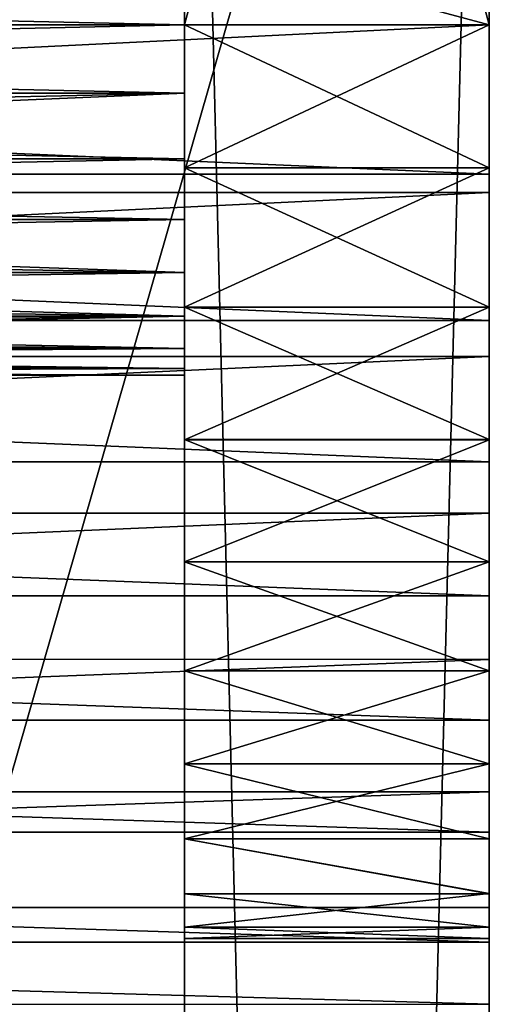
# Model space of a CAD drawing. Header units: millimetres. Extents: x -41 to 11, y -3 to 963.
# Tile 1054 of 1056: x 8.04 to 11.12, y 926.57 to 933.03. Entities that reach past the tile are written whole.
import ezdxf

# ---------------------------------------------------------------- set-up
doc = ezdxf.new("R2010")
doc.units = ezdxf.units.MM
doc.header["$LTSCALE"] = 65.185185
for name, color, linetype in [('3161', 7, 'CONTINUOUS'), ('3163', 7, 'CONTINUOUS'), ('3165', 7, 'CONTINUOUS'), ('3183', 7, 'CONTINUOUS'), ('3186', 7, 'CONTINUOUS'), ('3187', 7, 'CONTINUOUS'), ('3188', 7, 'CONTINUOUS'), ('3189', 7, 'CONTINUOUS'), ('3192', 7, 'CONTINUOUS'), ('3195', 7, 'CONTINUOUS'), ('3197', 7, 'CONTINUOUS'), ('3198', 7, 'CONTINUOUS'), ('3199', 7, 'CONTINUOUS'), ('3201', 7, 'CONTINUOUS'), ('3220', 7, 'CONTINUOUS'), ('3221', 7, 'CONTINUOUS')]:
    doc.layers.add(name, color=color, linetype=linetype)

msp = doc.modelspace()

# ---------------------------------------------------------------- linework, layer by layer
at = {"layer": '3161', "linetype": 'Continuous'}
for points in [[(9.125, 942.5, 93.5), (9.125, 857.5, 93.5), (9.125, 940.5, 91.5), (9.125, 942.5, 93.5)], [(9.125, 857.5, 8.5), (9.125, 942.5, 8.5), (9.125, 859.5, 10.5), (9.125, 857.5, 8.5)], [(9.125, 859.5, 10.5), (9.125, 942.5, 8.5), (9.125, 940.5, 10.5), (9.125, 859.5, 10.5)], [(9.125, 933, 57), (9.125, 935.1249, 51.8801), (9.125, 940.5, 57), (9.125, 933, 57)], [(9.125, 934.9119, 49.7215), (9.125, 932.0611, 45.0739), (9.125, 940.5, 57), (9.125, 934.9119, 49.7215)], [(9.125, 933, 45), (9.125, 940.5, 45), (9.125, 940.5, 57), (9.125, 933, 45)], [(9.125, 932.0611, 45.0739), (9.125, 933, 45), (9.125, 940.5, 57), (9.125, 932.0611, 45.0739)], [(9.125, 857.5, 93.5), (9.125, 859.5, 91.5), (9.125, 940.5, 91.5), (9.125, 857.5, 93.5)], [(9.125, 934.9121, 52.2782), (9.125, 935.1249, 51.8801), (9.125, 933, 57), (9.125, 934.9121, 52.2782)], [(9.125, 934.6262, 52.6265), (9.125, 934.9121, 52.2782), (9.125, 933, 57), (9.125, 934.6262, 52.6265)], [(9.125, 934.9119, 49.7215), (9.125, 934.6258, 49.3731), (9.125, 932.0611, 45.0739), (9.125, 934.9119, 49.7215)], [(9.125, 934.2777, 52.9125), (9.125, 934.6262, 52.6265), (9.125, 933, 57), (9.125, 934.2777, 52.9125)], [(9.125, 932.0611, 45.0739), (9.125, 934.6258, 49.3731), (9.125, 931.1457, 45.2937), (9.125, 932.0611, 45.0739)], [(9.125, 934.6258, 49.3731), (9.125, 934.2773, 49.0873), (9.125, 931.1457, 45.2937), (9.125, 934.6258, 49.3731)], [(9.125, 933.8803, 53.1249), (9.125, 934.2777, 52.9125), (9.125, 933, 57), (9.125, 933.8803, 53.1249)], [(9.125, 934.2773, 49.0873), (9.125, 933.8802, 48.8751), (9.125, 931.1457, 45.2937), (9.125, 934.2773, 49.0873)], [(9.125, 933.4486, 53.2558), (9.125, 933.8803, 53.1249), (9.125, 933, 57), (9.125, 933.4486, 53.2558)], [(9.125, 933.8802, 48.8751), (9.125, 933.4489, 48.7442), (9.125, 931.1457, 45.2937), (9.125, 933.8802, 48.8751)], [(9.125, 933.4489, 48.7442), (9.125, 933.0002, 48.7), (9.125, 930.2756, 45.6542), (9.125, 933.4489, 48.7442)], [(9.125, 931.1457, 45.2937), (9.125, 933.4489, 48.7442), (9.125, 930.2756, 45.6542), (9.125, 931.1457, 45.2937)], [(9.125, 932.9998, 53.3), (9.125, 933.4486, 53.2558), (9.125, 933, 57), (9.125, 932.9998, 53.3)], [(9.125, 933.0002, 48.7), (9.125, 932.5514, 48.7442), (9.125, 930.2756, 45.6542), (9.125, 933.0002, 48.7)], [(9.125, 932.5511, 53.2558), (9.125, 932.9998, 53.3), (9.125, 933, 57), (9.125, 932.5511, 53.2558)], [(9.125, 932.1198, 53.1249), (9.125, 932.5511, 53.2558), (9.125, 933, 57), (9.125, 932.1198, 53.1249)], [(9.125, 931.7227, 52.9127), (9.125, 932.1198, 53.1249), (9.125, 933, 57), (9.125, 931.7227, 52.9127)], [(9.125, 931.3742, 52.6269), (9.125, 931.7227, 52.9127), (9.125, 933, 57), (9.125, 931.3742, 52.6269)], [(9.125, 932.0612, 56.9261), (9.125, 927.0737, 51.9378), (9.125, 933, 57), (9.125, 932.0612, 56.9261)], [(9.125, 927.2936, 49.146), (9.125, 931.3742, 52.6269), (9.125, 933, 57), (9.125, 927.2936, 49.146)], [(9.125, 927, 50.9996), (9.125, 927.0739, 50.0614), (9.125, 933, 57), (9.125, 927, 50.9996)], [(9.125, 927.0737, 51.9378), (9.125, 927, 50.9996), (9.125, 933, 57), (9.125, 927.0737, 51.9378)], [(9.125, 927.0739, 50.0614), (9.125, 927.2936, 49.146), (9.125, 933, 57), (9.125, 927.0739, 50.0614)], [(9.125, 932.5514, 48.7442), (9.125, 932.1197, 48.8751), (9.125, 929.4733, 46.1459), (9.125, 932.5514, 48.7442)], [(9.125, 930.2756, 45.6542), (9.125, 932.5514, 48.7442), (9.125, 929.4733, 46.1459), (9.125, 930.2756, 45.6542)], [(9.125, 932.1197, 48.8751), (9.125, 931.7223, 49.0875), (9.125, 929.4733, 46.1459), (9.125, 932.1197, 48.8751)], [(9.125, 931.1458, 56.7063), (9.125, 927.2933, 52.8531), (9.125, 932.0612, 56.9261), (9.125, 931.1458, 56.7063)], [(9.125, 927.2933, 52.8531), (9.125, 927.0737, 51.9378), (9.125, 932.0612, 56.9261), (9.125, 927.2933, 52.8531)], [(9.125, 931.7223, 49.0875), (9.125, 931.3738, 49.3735), (9.125, 929.4733, 46.1459), (9.125, 931.7223, 49.0875)], [(9.125, 931.0881, 52.2785), (9.125, 931.3742, 52.6269), (9.125, 927.654, 48.2761), (9.125, 931.0881, 52.2785)], [(9.125, 927.654, 48.2761), (9.125, 931.3742, 52.6269), (9.125, 927.2936, 49.146), (9.125, 927.654, 48.2761)], [(9.125, 931.3738, 49.3735), (9.125, 931.0879, 49.7218), (9.125, 928.7575, 46.7573), (9.125, 931.3738, 49.3735)], [(9.125, 929.4733, 46.1459), (9.125, 931.3738, 49.3735), (9.125, 928.7575, 46.7573), (9.125, 929.4733, 46.1459)], [(9.125, 927.6536, 53.7233), (9.125, 927.2933, 52.8531), (9.125, 931.1458, 56.7063), (9.125, 927.6536, 53.7233)], [(9.125, 930.2761, 56.3461), (9.125, 927.6536, 53.7233), (9.125, 931.1458, 56.7063), (9.125, 930.2761, 56.3461)], [(9.125, 930.8752, 51.8805), (9.125, 931.0881, 52.2785), (9.125, 927.654, 48.2761), (9.125, 930.8752, 51.8805)], [(9.125, 931.0879, 49.7218), (9.125, 930.8751, 50.1199), (9.125, 928.7575, 46.7573), (9.125, 931.0879, 49.7218)], [(9.125, 930.7443, 51.4493), (9.125, 930.8752, 51.8805), (9.125, 927.654, 48.2761), (9.125, 930.7443, 51.4493)], [(9.125, 928.7575, 46.7573), (9.125, 930.8751, 50.1199), (9.125, 928.146, 47.4731), (9.125, 928.7575, 46.7573)], [(9.125, 930.8751, 50.1199), (9.125, 930.7442, 50.5512), (9.125, 928.146, 47.4731), (9.125, 930.8751, 50.1199)], [(9.125, 930.7, 51), (9.125, 930.7443, 51.4493), (9.125, 927.654, 48.2761), (9.125, 930.7, 51)], [(9.125, 930.7442, 50.5512), (9.125, 930.7, 51), (9.125, 928.146, 47.4731), (9.125, 930.7442, 50.5512)], [(9.125, 928.146, 47.4731), (9.125, 930.7, 51), (9.125, 927.654, 48.2761), (9.125, 928.146, 47.4731)], [(9.125, 928.1454, 54.526), (9.125, 927.6536, 53.7233), (9.125, 930.2761, 56.3461), (9.125, 928.1454, 54.526)], [(9.125, 929.4734, 55.8542), (9.125, 928.1454, 54.526), (9.125, 930.2761, 56.3461), (9.125, 929.4734, 55.8542)], [(9.125, 928.7574, 55.2426), (9.125, 928.1454, 54.526), (9.125, 929.4734, 55.8542), (9.125, 928.7574, 55.2426)]]:
    msp.add_3dface(points, dxfattribs=at)
at = {"layer": '3163', "linetype": 'Continuous'}
for points in [[(9.125, 857.5, 93.5), (9.125, 942.5, 93.5), (-40.875, 857.5, 93.5), (9.125, 857.5, 93.5)], [(9.125, 942.5, 93.5), (-40.875, 942.5, 93.5), (-40.875, 857.5, 93.5), (9.125, 942.5, 93.5)]]:
    msp.add_3dface(points, dxfattribs=at)
at = {"layer": '3165', "linetype": 'Continuous'}
for points in [[(-40.875, 942.5, 8.5), (9.125, 857.5, 8.5), (-40.875, 857.5, 8.5), (-40.875, 942.5, 8.5)], [(9.125, 942.5, 8.5), (9.125, 857.5, 8.5), (-40.875, 942.5, 8.5), (9.125, 942.5, 8.5)]]:
    msp.add_3dface(points, dxfattribs=at)
at = {"layer": '3183', "linetype": 'Continuous'}
for points in [[(-11.275, 939, 12), (-11.275, 861, 12), (11.125, 939, 12), (-11.275, 939, 12)], [(-11.275, 861, 12), (11.125, 861, 12), (11.125, 939, 12), (-11.275, 861, 12)]]:
    msp.add_3dface(points, dxfattribs=at)
at = {"layer": '3186', "linetype": 'Continuous'}
for points in [[(-11.275, 933, 43.5), (-11.275, 939, 43.5), (11.125, 939, 43.5), (-11.275, 933, 43.5)], [(-11.275, 933, 43.5), (11.125, 939, 43.5), (11.125, 933, 43.5), (-11.275, 933, 43.5)]]:
    msp.add_3dface(points, dxfattribs=at)
at = {"layer": '3187', "linetype": 'Continuous'}
for points in [[(-11.275, 932.0209, 43.5642), (-11.275, 933, 43.5), (11.125, 932.0209, 43.5642), (-11.275, 932.0209, 43.5642)], [(-11.275, 933, 43.5), (11.125, 933, 43.5), (11.125, 932.0209, 43.5642), (-11.275, 933, 43.5)], [(11.125, 933, 58.5), (-11.275, 931.8992, 58.4188), (11.125, 931.8986, 58.4187), (11.125, 933, 58.5)], [(-11.275, 933, 58.5), (-11.275, 931.8992, 58.4188), (11.125, 933, 58.5), (-11.275, 933, 58.5)], [(-11.275, 931.0587, 43.7556), (-11.275, 932.0209, 43.5642), (11.125, 931.0587, 43.7556), (-11.275, 931.0587, 43.7556)], [(11.125, 931.0587, 43.7556), (-11.275, 932.0209, 43.5642), (11.125, 932.0209, 43.5642), (11.125, 931.0587, 43.7556)], [(-11.275, 931.8992, 58.4188), (-11.275, 930.8227, 58.177), (11.125, 931.8986, 58.4187), (-11.275, 931.8992, 58.4188)], [(11.125, 931.8986, 58.4187), (-11.275, 930.8227, 58.177), (11.125, 930.8221, 58.1768), (11.125, 931.8986, 58.4187)], [(11.125, 930.1299, 44.0709), (-11.275, 931.0587, 43.7556), (11.125, 931.0587, 43.7556), (11.125, 930.1299, 44.0709)], [(-11.275, 930.1299, 44.0709), (-11.275, 931.0587, 43.7556), (11.125, 930.1299, 44.0709), (-11.275, 930.1299, 44.0709)], [(-11.275, 930.8227, 58.177), (-11.275, 929.7928, 57.7797), (11.125, 930.8221, 58.1768), (-11.275, 930.8227, 58.177)], [(11.125, 930.8221, 58.1768), (-11.275, 929.7928, 57.7797), (11.125, 929.7923, 57.7794), (11.125, 930.8221, 58.1768)], [(11.125, 929.2501, 44.5047), (-11.275, 930.1299, 44.0709), (11.125, 930.1299, 44.0709), (11.125, 929.2501, 44.5047)], [(-11.275, 929.2501, 44.5047), (-11.275, 930.1299, 44.0709), (11.125, 929.2501, 44.5047), (-11.275, 929.2501, 44.5047)], [(-11.275, 929.7928, 57.7797), (-11.275, 928.8333, 57.2361), (11.125, 929.7923, 57.7794), (-11.275, 929.7928, 57.7797)], [(11.125, 929.7923, 57.7794), (-11.275, 928.8333, 57.2361), (11.125, 928.8326, 57.2356), (11.125, 929.7923, 57.7794)], [(11.125, 928.4344, 45.0497), (-11.275, 929.2501, 44.5047), (11.125, 929.2501, 44.5047), (11.125, 928.4344, 45.0497)], [(-11.275, 928.4344, 45.0497), (-11.275, 929.2501, 44.5047), (11.125, 928.4344, 45.0497), (-11.275, 928.4344, 45.0497)], [(-11.275, 928.8333, 57.2361), (-11.275, 927.9634, 56.5572), (11.125, 928.8326, 57.2356), (-11.275, 928.8333, 57.2361)], [(11.125, 928.8326, 57.2356), (-11.275, 927.9634, 56.5572), (11.125, 927.963, 56.5569), (11.125, 928.8326, 57.2356)], [(11.125, 927.6967, 45.6967), (-11.275, 928.4344, 45.0497), (11.125, 928.4344, 45.0497), (11.125, 927.6967, 45.6967)], [(-11.275, 927.6967, 45.6967), (-11.275, 928.4344, 45.0497), (11.125, 927.6967, 45.6967), (-11.275, 927.6967, 45.6967)], [(-11.275, 927.9634, 56.5572), (-11.275, 927.2024, 55.7579), (11.125, 927.963, 56.5569), (-11.275, 927.9634, 56.5572)], [(11.125, 927.963, 56.5569), (-11.275, 927.2024, 55.7579), (11.125, 927.2026, 55.7581), (11.125, 927.963, 56.5569)], [(-11.275, 926.9754, 46.533), (-11.275, 927.6967, 45.6967), (11.125, 926.9758, 46.5325), (-11.275, 926.9754, 46.533)], [(11.125, 926.9758, 46.5325), (-11.275, 927.6967, 45.6967), (11.125, 927.6967, 45.6967), (11.125, 926.9758, 46.5325)], [(11.125, 927.2026, 55.7581), (-11.275, 927.2024, 55.7579), (11.125, 926.5672, 54.856), (11.125, 927.2026, 55.7581)], [(-11.275, 927.2024, 55.7579), (-11.275, 926.5667, 54.8552), (11.125, 926.5672, 54.856), (-11.275, 927.2024, 55.7579)], [(11.125, 926.3855, 47.4647), (-11.275, 926.9754, 46.533), (11.125, 926.9758, 46.5325), (11.125, 926.3855, 47.4647)], [(-11.275, 926.3852, 47.4652), (-11.275, 926.9754, 46.533), (11.125, 926.3855, 47.4647), (-11.275, 926.3852, 47.4652)], [(11.125, 926.5672, 54.856), (-11.275, 926.5667, 54.8552), (11.125, 926.0712, 53.8707), (11.125, 926.5672, 54.856)]]:
    msp.add_3dface(points, dxfattribs=at)
at = {"layer": '3188', "linetype": 'Continuous'}
for points in [[(-11.275, 939, 58.5), (-11.275, 933, 58.5), (11.125, 933, 58.5), (-11.275, 939, 58.5)], [(-11.275, 939, 58.5), (11.125, 933, 58.5), (11.125, 939, 58.5), (-11.275, 939, 58.5)]]:
    msp.add_3dface(points, dxfattribs=at)
at = {"layer": '3189', "linetype": 'Continuous'}
for points in [[(11.125, 933, 45), (11.125, 939, 43.5), (11.125, 940.5, 45), (11.125, 933, 45)], [(11.125, 940.5, 10.5), (11.125, 861, 12), (11.125, 859.5, 10.5), (11.125, 940.5, 10.5)], [(11.125, 939, 12), (11.125, 861, 12), (11.125, 940.5, 10.5), (11.125, 939, 12)], [(11.125, 940.5, 57), (11.125, 939, 58.5), (11.125, 933, 57), (11.125, 940.5, 57)], [(11.125, 859.5, 91.5), (11.125, 939, 90), (11.125, 940.5, 91.5), (11.125, 859.5, 91.5)], [(11.125, 933, 43.5), (11.125, 939, 43.5), (11.125, 933, 45), (11.125, 933, 43.5)], [(11.125, 939, 58.5), (11.125, 933, 58.5), (11.125, 933, 57), (11.125, 939, 58.5)], [(11.125, 861, 90), (11.125, 939, 90), (11.125, 859.5, 91.5), (11.125, 861, 90)], [(11.125, 933, 58.5), (11.125, 931.8986, 58.4187), (11.125, 931.1458, 56.7063), (11.125, 933, 58.5)], [(11.125, 932.0209, 43.5642), (11.125, 933, 43.5), (11.125, 933, 45), (11.125, 932.0209, 43.5642)], [(11.125, 932.0612, 56.9261), (11.125, 933, 58.5), (11.125, 931.1458, 56.7063), (11.125, 932.0612, 56.9261)], [(11.125, 933, 57), (11.125, 933, 58.5), (11.125, 932.0612, 56.9261), (11.125, 933, 57)], [(11.125, 931.0587, 43.7556), (11.125, 932.0209, 43.5642), (11.125, 933, 45), (11.125, 931.0587, 43.7556)], [(11.125, 932.0605, 45.074), (11.125, 931.0587, 43.7556), (11.125, 933, 45), (11.125, 932.0605, 45.074)], [(11.125, 930.1299, 44.0709), (11.125, 931.0587, 43.7556), (11.125, 932.0605, 45.074), (11.125, 930.1299, 44.0709)], [(11.125, 931.1452, 45.2939), (11.125, 930.1299, 44.0709), (11.125, 932.0605, 45.074), (11.125, 931.1452, 45.2939)], [(11.125, 929.4734, 55.8542), (11.125, 931.8986, 58.4187), (11.125, 928.7574, 55.2426), (11.125, 929.4734, 55.8542)], [(11.125, 930.2761, 56.3461), (11.125, 931.8986, 58.4187), (11.125, 929.4734, 55.8542), (11.125, 930.2761, 56.3461)], [(11.125, 931.1458, 56.7063), (11.125, 931.8986, 58.4187), (11.125, 930.2761, 56.3461), (11.125, 931.1458, 56.7063)], [(11.125, 931.8986, 58.4187), (11.125, 925.7249, 52.823), (11.125, 928.7574, 55.2426), (11.125, 931.8986, 58.4187)], [(11.125, 931.8986, 58.4187), (11.125, 930.8221, 58.1768), (11.125, 925.7249, 52.823), (11.125, 931.8986, 58.4187)], [(11.125, 929.2501, 44.5047), (11.125, 930.1299, 44.0709), (11.125, 931.1452, 45.2939), (11.125, 929.2501, 44.5047)], [(11.125, 930.2751, 45.6545), (11.125, 929.2501, 44.5047), (11.125, 931.1452, 45.2939), (11.125, 930.2751, 45.6545)], [(11.125, 930.8221, 58.1768), (11.125, 926.0712, 53.8707), (11.125, 925.7249, 52.823), (11.125, 930.8221, 58.1768)], [(11.125, 930.8221, 58.1768), (11.125, 929.7923, 57.7794), (11.125, 926.0712, 53.8707), (11.125, 930.8221, 58.1768)], [(11.125, 928.4344, 45.0497), (11.125, 929.2501, 44.5047), (11.125, 930.2751, 45.6545), (11.125, 928.4344, 45.0497)], [(11.125, 929.4726, 46.1464), (11.125, 928.4344, 45.0497), (11.125, 930.2751, 45.6545), (11.125, 929.4726, 46.1464)], [(11.125, 929.7923, 57.7794), (11.125, 926.5672, 54.856), (11.125, 926.0712, 53.8707), (11.125, 929.7923, 57.7794)], [(11.125, 929.7923, 57.7794), (11.125, 928.8326, 57.2356), (11.125, 926.5672, 54.856), (11.125, 929.7923, 57.7794)], [(11.125, 928.7571, 46.7576), (11.125, 927.6967, 45.6967), (11.125, 929.4726, 46.1464), (11.125, 928.7571, 46.7576)], [(11.125, 927.6967, 45.6967), (11.125, 928.4344, 45.0497), (11.125, 929.4726, 46.1464), (11.125, 927.6967, 45.6967)], [(11.125, 928.8326, 57.2356), (11.125, 927.2026, 55.7581), (11.125, 926.5672, 54.856), (11.125, 928.8326, 57.2356)], [(11.125, 928.8326, 57.2356), (11.125, 927.963, 56.5569), (11.125, 927.2026, 55.7581), (11.125, 928.8326, 57.2356)], [(11.125, 928.7574, 55.2426), (11.125, 925.5361, 51.7352), (11.125, 928.1457, 54.5265), (11.125, 928.7574, 55.2426)], [(11.125, 925.7249, 52.823), (11.125, 925.5361, 51.7352), (11.125, 928.7574, 55.2426), (11.125, 925.7249, 52.823)], [(11.125, 928.1459, 47.4733), (11.125, 927.6967, 45.6967), (11.125, 928.7571, 46.7576), (11.125, 928.1459, 47.4733)], [(11.125, 927.654, 48.276), (11.125, 926.9758, 46.5325), (11.125, 928.1459, 47.4733), (11.125, 927.654, 48.276)], [(11.125, 926.9758, 46.5325), (11.125, 927.6967, 45.6967), (11.125, 928.1459, 47.4733), (11.125, 926.9758, 46.5325)], [(11.125, 928.1457, 54.5265), (11.125, 925.5361, 51.7352), (11.125, 927.6539, 53.7238), (11.125, 928.1457, 54.5265)], [(11.125, 927.2937, 49.1459), (11.125, 926.3855, 47.4647), (11.125, 927.654, 48.276), (11.125, 927.2937, 49.1459)], [(11.125, 926.3855, 47.4647), (11.125, 926.9758, 46.5325), (11.125, 927.654, 48.276), (11.125, 926.3855, 47.4647)], [(11.125, 927.6539, 53.7238), (11.125, 925.509, 50.6319), (11.125, 927.2935, 52.8536), (11.125, 927.6539, 53.7238)], [(11.125, 925.5361, 51.7352), (11.125, 925.509, 50.6319), (11.125, 927.6539, 53.7238), (11.125, 925.5361, 51.7352)], [(11.125, 925.9382, 48.4739), (11.125, 926.3855, 47.4647), (11.125, 927.2937, 49.1459), (11.125, 925.9382, 48.4739)], [(11.125, 927.0738, 50.0616), (11.125, 925.9382, 48.4739), (11.125, 927.2937, 49.1459), (11.125, 927.0738, 50.0616)], [(11.125, 927.2935, 52.8536), (11.125, 925.509, 50.6319), (11.125, 927.0739, 51.9386), (11.125, 927.2935, 52.8536)], [(11.125, 927.0739, 51.9386), (11.125, 925.6441, 49.5367), (11.125, 927, 51.0001), (11.125, 927.0739, 51.9386)], [(11.125, 925.509, 50.6319), (11.125, 925.6441, 49.5367), (11.125, 927.0739, 51.9386), (11.125, 925.509, 50.6319)], [(11.125, 925.6441, 49.5367), (11.125, 925.9382, 48.4739), (11.125, 927.0738, 50.0616), (11.125, 925.6441, 49.5367)], [(11.125, 927, 51.0001), (11.125, 925.6441, 49.5367), (11.125, 927.0738, 50.0616), (11.125, 927, 51.0001)]]:
    msp.add_3dface(points, dxfattribs=at)
at = {"layer": '3192', "linetype": 'Continuous'}
for points in [[(-11.275, 939, 90), (11.125, 939, 90), (11.125, 861, 90), (-11.275, 939, 90)], [(-11.275, 861, 90), (-11.275, 939, 90), (11.125, 861, 90), (-11.275, 861, 90)]]:
    msp.add_3dface(points, dxfattribs=at)
at = {"layer": '3195', "linetype": 'Continuous'}
for points in [[(9.125, 859.5, 91.5), (11.125, 859.5, 91.5), (11.125, 940.5, 91.5), (9.125, 859.5, 91.5)], [(9.125, 940.5, 91.5), (9.125, 859.5, 91.5), (11.125, 940.5, 91.5), (9.125, 940.5, 91.5)]]:
    msp.add_3dface(points, dxfattribs=at)
at = {"layer": '3197', "linetype": 'Continuous'}
for points in [[(9.125, 940.5, 57), (11.125, 940.5, 57), (11.125, 933, 57), (9.125, 940.5, 57)], [(9.125, 933, 57), (9.125, 940.5, 57), (11.125, 933, 57), (9.125, 933, 57)]]:
    msp.add_3dface(points, dxfattribs=at)
at = {"layer": '3198', "linetype": 'Continuous'}
for points in [[(9.125, 933, 57), (11.125, 933, 57), (11.125, 932.0612, 56.9261), (9.125, 933, 57)], [(9.125, 932.0612, 56.9261), (9.125, 933, 57), (11.125, 932.0612, 56.9261), (9.125, 932.0612, 56.9261)], [(9.125, 933, 45), (9.125, 932.0611, 45.0739), (11.125, 933, 45), (9.125, 933, 45)], [(9.125, 932.0611, 45.0739), (11.125, 932.0605, 45.074), (11.125, 933, 45), (9.125, 932.0611, 45.0739)], [(9.125, 932.0612, 56.9261), (11.125, 932.0612, 56.9261), (11.125, 931.1458, 56.7063), (9.125, 932.0612, 56.9261)], [(9.125, 931.1458, 56.7063), (9.125, 932.0612, 56.9261), (11.125, 931.1458, 56.7063), (9.125, 931.1458, 56.7063)], [(9.125, 932.0611, 45.0739), (9.125, 931.1457, 45.2937), (11.125, 932.0605, 45.074), (9.125, 932.0611, 45.0739)], [(9.125, 931.1457, 45.2937), (11.125, 931.1452, 45.2939), (11.125, 932.0605, 45.074), (9.125, 931.1457, 45.2937)], [(9.125, 931.1458, 56.7063), (11.125, 931.1458, 56.7063), (11.125, 930.2761, 56.3461), (9.125, 931.1458, 56.7063)], [(9.125, 930.2761, 56.3461), (9.125, 931.1458, 56.7063), (11.125, 930.2761, 56.3461), (9.125, 930.2761, 56.3461)], [(9.125, 931.1457, 45.2937), (9.125, 930.2756, 45.6542), (11.125, 931.1452, 45.2939), (9.125, 931.1457, 45.2937)], [(9.125, 930.2756, 45.6542), (11.125, 930.2751, 45.6545), (11.125, 931.1452, 45.2939), (9.125, 930.2756, 45.6542)], [(9.125, 930.2761, 56.3461), (11.125, 930.2761, 56.3461), (11.125, 929.4734, 55.8542), (9.125, 930.2761, 56.3461)], [(9.125, 929.4734, 55.8542), (9.125, 930.2761, 56.3461), (11.125, 929.4734, 55.8542), (9.125, 929.4734, 55.8542)], [(9.125, 930.2756, 45.6542), (9.125, 929.4733, 46.1459), (11.125, 930.2751, 45.6545), (9.125, 930.2756, 45.6542)], [(9.125, 929.4733, 46.1459), (11.125, 929.4726, 46.1464), (11.125, 930.2751, 45.6545), (9.125, 929.4733, 46.1459)], [(9.125, 929.4734, 55.8542), (11.125, 929.4734, 55.8542), (11.125, 928.7574, 55.2426), (9.125, 929.4734, 55.8542)], [(9.125, 928.7574, 55.2426), (9.125, 929.4734, 55.8542), (11.125, 928.7574, 55.2426), (9.125, 928.7574, 55.2426)], [(9.125, 929.4733, 46.1459), (9.125, 928.7575, 46.7573), (11.125, 929.4726, 46.1464), (9.125, 929.4733, 46.1459)], [(9.125, 928.7575, 46.7573), (11.125, 928.7571, 46.7576), (11.125, 929.4726, 46.1464), (9.125, 928.7575, 46.7573)], [(9.125, 928.7575, 46.7573), (9.125, 928.146, 47.4731), (11.125, 928.7571, 46.7576), (9.125, 928.7575, 46.7573)], [(9.125, 928.1454, 54.526), (9.125, 928.7574, 55.2426), (11.125, 928.1457, 54.5265), (9.125, 928.1454, 54.526)], [(9.125, 928.7574, 55.2426), (11.125, 928.7574, 55.2426), (11.125, 928.1457, 54.5265), (9.125, 928.7574, 55.2426)], [(9.125, 928.146, 47.4731), (11.125, 928.1459, 47.4733), (11.125, 928.7571, 46.7576), (9.125, 928.146, 47.4731)], [(9.125, 928.146, 47.4731), (9.125, 927.654, 48.2761), (11.125, 928.1459, 47.4733), (9.125, 928.146, 47.4731)], [(9.125, 927.654, 48.2761), (11.125, 927.654, 48.276), (11.125, 928.1459, 47.4733), (9.125, 927.654, 48.2761)], [(9.125, 928.1454, 54.526), (11.125, 928.1457, 54.5265), (11.125, 927.6539, 53.7238), (9.125, 928.1454, 54.526)], [(9.125, 927.6536, 53.7233), (9.125, 928.1454, 54.526), (11.125, 927.6539, 53.7238), (9.125, 927.6536, 53.7233)], [(9.125, 927.654, 48.2761), (11.125, 927.2937, 49.1459), (11.125, 927.654, 48.276), (9.125, 927.654, 48.2761)], [(9.125, 927.654, 48.2761), (9.125, 927.2936, 49.146), (11.125, 927.2937, 49.1459), (9.125, 927.654, 48.2761)], [(9.125, 927.6536, 53.7233), (11.125, 927.6539, 53.7238), (11.125, 927.2935, 52.8536), (9.125, 927.6536, 53.7233)], [(9.125, 927.2933, 52.8531), (9.125, 927.6536, 53.7233), (11.125, 927.2935, 52.8536), (9.125, 927.2933, 52.8531)], [(9.125, 927.0739, 50.0614), (11.125, 927.0738, 50.0616), (11.125, 927.2937, 49.1459), (9.125, 927.0739, 50.0614)], [(9.125, 927.2936, 49.146), (9.125, 927.0739, 50.0614), (11.125, 927.2937, 49.1459), (9.125, 927.2936, 49.146)], [(9.125, 927.2933, 52.8531), (11.125, 927.2935, 52.8536), (11.125, 927.0739, 51.9386), (9.125, 927.2933, 52.8531)], [(9.125, 927.0737, 51.9378), (9.125, 927.2933, 52.8531), (11.125, 927.0739, 51.9386), (9.125, 927.0737, 51.9378)], [(9.125, 927.0737, 51.9378), (11.125, 927.0739, 51.9386), (11.125, 927, 51.0001), (9.125, 927.0737, 51.9378)], [(9.125, 927.0739, 50.0614), (9.125, 927, 50.9996), (11.125, 927.0738, 50.0616), (9.125, 927.0739, 50.0614)], [(9.125, 927, 50.9996), (11.125, 927, 51.0001), (11.125, 927.0738, 50.0616), (9.125, 927, 50.9996)], [(9.125, 927, 50.9996), (9.125, 927.0737, 51.9378), (11.125, 927, 51.0001), (9.125, 927, 50.9996)]]:
    msp.add_3dface(points, dxfattribs=at)
at = {"layer": '3199', "linetype": 'Continuous'}
for points in [[(9.125, 940.5, 45), (9.125, 933, 45), (11.125, 940.5, 45), (9.125, 940.5, 45)], [(9.125, 933, 45), (11.125, 933, 45), (11.125, 940.5, 45), (9.125, 933, 45)]]:
    msp.add_3dface(points, dxfattribs=at)
at = {"layer": '3201', "linetype": 'Continuous'}
for points in [[(9.125, 859.5, 10.5), (9.125, 940.5, 10.5), (11.125, 859.5, 10.5), (9.125, 859.5, 10.5)], [(9.125, 940.5, 10.5), (11.125, 940.5, 10.5), (11.125, 859.5, 10.5), (9.125, 940.5, 10.5)]]:
    msp.add_3dface(points, dxfattribs=at)
at = {"layer": '3220', "linetype": 'Continuous'}
for points in [[(9.125, 933.4486, 53.2558), (9.125, 932.9998, 53.3), (-0.975, 933.2254, 53.2889), (9.125, 933.4486, 53.2558)], [(9.125, 932.9998, 53.3), (-0.975, 933, 53.3), (-0.975, 933.2254, 53.2889), (9.125, 932.9998, 53.3)], [(9.125, 932.9998, 53.3), (-0.975, 932.7746, 53.2889), (-0.975, 933, 53.3), (9.125, 932.9998, 53.3)], [(9.125, 932.9998, 53.3), (9.125, 932.5511, 53.2558), (-0.975, 932.7746, 53.2889), (9.125, 932.9998, 53.3)], [(9.125, 932.5511, 53.2558), (-0.975, 932.5513, 53.2558), (-0.975, 932.7746, 53.2889), (9.125, 932.5511, 53.2558)], [(9.125, 932.5511, 53.2558), (-0.975, 932.3323, 53.201), (-0.975, 932.5513, 53.2558), (9.125, 932.5511, 53.2558)], [(9.125, 932.5511, 53.2558), (9.125, 932.1198, 53.1249), (-0.975, 932.3323, 53.201), (9.125, 932.5511, 53.2558)], [(9.125, 932.1198, 53.1249), (-0.975, 932.1198, 53.1249), (-0.975, 932.3323, 53.201), (9.125, 932.1198, 53.1249)], [(9.125, 932.1198, 53.1249), (-0.975, 931.9158, 53.0284), (-0.975, 932.1198, 53.1249), (9.125, 932.1198, 53.1249)], [(9.125, 932.1198, 53.1249), (9.125, 931.7227, 52.9127), (-0.975, 931.9158, 53.0284), (9.125, 932.1198, 53.1249)], [(9.125, 931.7227, 52.9127), (-0.975, 931.7222, 52.9124), (-0.975, 931.9158, 53.0284), (9.125, 931.7227, 52.9127)], [(9.125, 931.7227, 52.9127), (9.125, 931.3742, 52.6269), (-0.975, 931.7222, 52.9124), (9.125, 931.7227, 52.9127)], [(9.125, 931.3742, 52.6269), (-0.975, 931.5409, 52.7779), (-0.975, 931.7222, 52.9124), (9.125, 931.3742, 52.6269)], [(9.125, 931.3742, 52.6269), (-0.975, 931.3737, 52.6263), (-0.975, 931.5409, 52.7779), (9.125, 931.3742, 52.6269)], [(9.125, 931.3742, 52.6269), (9.125, 931.0881, 52.2785), (-0.975, 931.3737, 52.6263), (9.125, 931.3742, 52.6269)], [(9.125, 931.0881, 52.2785), (-0.975, 931.2221, 52.4591), (-0.975, 931.3737, 52.6263), (9.125, 931.0881, 52.2785)], [(9.125, 931.0881, 52.2785), (-0.975, 931.0876, 52.2778), (-0.975, 931.2221, 52.4591), (9.125, 931.0881, 52.2785)], [(9.125, 931.0881, 52.2785), (9.125, 930.8752, 51.8805), (-0.975, 931.0876, 52.2778), (9.125, 931.0881, 52.2785)], [(9.125, 930.8752, 51.8805), (-0.975, 930.9716, 52.0842), (-0.975, 931.0876, 52.2778), (9.125, 930.8752, 51.8805)], [(9.125, 930.8752, 51.8805), (-0.975, 930.8751, 51.8802), (-0.975, 930.9716, 52.0842), (9.125, 930.8752, 51.8805)], [(9.125, 930.8752, 51.8805), (9.125, 930.7443, 51.4493), (-0.975, 930.8751, 51.8802), (9.125, 930.8752, 51.8805)], [(9.125, 930.7443, 51.4493), (-0.975, 930.799, 51.6677), (-0.975, 930.8751, 51.8802), (9.125, 930.7443, 51.4493)], [(9.125, 930.7443, 51.4493), (-0.975, 930.7442, 51.4487), (-0.975, 930.799, 51.6677), (9.125, 930.7443, 51.4493)], [(9.125, 930.7443, 51.4493), (9.125, 930.7, 51), (-0.975, 930.7442, 51.4487), (9.125, 930.7443, 51.4493)], [(9.125, 930.7, 51), (-0.975, 930.7111, 51.2254), (-0.975, 930.7442, 51.4487), (9.125, 930.7, 51)], [(9.125, 930.7, 51), (-0.975, 930.7, 51), (-0.975, 930.7111, 51.2254), (9.125, 930.7, 51)]]:
    msp.add_3dface(points, dxfattribs=at)
at = {"layer": '3221', "linetype": 'Continuous'}
for points in [[(9.125, 933.0002, 48.7), (9.125, 933.4489, 48.7442), (-0.975, 933.2254, 48.7111), (9.125, 933.0002, 48.7)], [(9.125, 933.0002, 48.7), (-0.975, 933.2254, 48.7111), (-0.975, 933, 48.7), (9.125, 933.0002, 48.7)], [(9.125, 933.0002, 48.7), (-0.975, 933, 48.7), (-0.975, 932.7746, 48.7111), (9.125, 933.0002, 48.7)], [(9.125, 932.5514, 48.7442), (9.125, 933.0002, 48.7), (-0.975, 932.7746, 48.7111), (9.125, 932.5514, 48.7442)], [(9.125, 932.5514, 48.7442), (-0.975, 932.7746, 48.7111), (-0.975, 932.5513, 48.7442), (9.125, 932.5514, 48.7442)], [(9.125, 932.5514, 48.7442), (-0.975, 932.3323, 48.799), (-0.975, 932.1198, 48.8751), (9.125, 932.5514, 48.7442)], [(9.125, 932.5514, 48.7442), (-0.975, 932.5513, 48.7442), (-0.975, 932.3323, 48.799), (9.125, 932.5514, 48.7442)], [(9.125, 932.1197, 48.8751), (9.125, 932.5514, 48.7442), (-0.975, 932.1198, 48.8751), (9.125, 932.1197, 48.8751)], [(9.125, 932.1197, 48.8751), (-0.975, 932.1198, 48.8751), (-0.975, 931.9158, 48.9716), (9.125, 932.1197, 48.8751)], [(9.125, 931.7223, 49.0875), (9.125, 932.1197, 48.8751), (-0.975, 931.9158, 48.9716), (9.125, 931.7223, 49.0875)], [(9.125, 931.7223, 49.0875), (-0.975, 931.9158, 48.9716), (-0.975, 931.7222, 49.0876), (9.125, 931.7223, 49.0875)], [(9.125, 931.3738, 49.3735), (9.125, 931.7223, 49.0875), (-0.975, 931.5409, 49.2221), (9.125, 931.3738, 49.3735)], [(9.125, 931.7223, 49.0875), (-0.975, 931.7222, 49.0876), (-0.975, 931.5409, 49.2221), (9.125, 931.7223, 49.0875)], [(9.125, 931.3738, 49.3735), (-0.975, 931.5409, 49.2221), (-0.975, 931.3737, 49.3737), (9.125, 931.3738, 49.3735)], [(9.125, 931.0879, 49.7218), (9.125, 931.3738, 49.3735), (-0.975, 931.2221, 49.5409), (9.125, 931.0879, 49.7218)], [(9.125, 931.3738, 49.3735), (-0.975, 931.3737, 49.3737), (-0.975, 931.2221, 49.5409), (9.125, 931.3738, 49.3735)], [(9.125, 931.0879, 49.7218), (-0.975, 931.2221, 49.5409), (-0.975, 931.0876, 49.7222), (9.125, 931.0879, 49.7218)], [(9.125, 931.0879, 49.7218), (-0.975, 930.9716, 49.9158), (-0.975, 930.8751, 50.1198), (9.125, 931.0879, 49.7218)], [(9.125, 931.0879, 49.7218), (-0.975, 931.0876, 49.7222), (-0.975, 930.9716, 49.9158), (9.125, 931.0879, 49.7218)], [(9.125, 930.8751, 50.1199), (9.125, 931.0879, 49.7218), (-0.975, 930.8751, 50.1198), (9.125, 930.8751, 50.1199)], [(9.125, 930.8751, 50.1199), (-0.975, 930.8751, 50.1198), (-0.975, 930.799, 50.3323), (9.125, 930.8751, 50.1199)], [(9.125, 930.7442, 50.5512), (9.125, 930.8751, 50.1199), (-0.975, 930.799, 50.3323), (9.125, 930.7442, 50.5512)], [(9.125, 930.7442, 50.5512), (-0.975, 930.799, 50.3323), (-0.975, 930.7442, 50.5513), (9.125, 930.7442, 50.5512)], [(9.125, 930.7, 51), (9.125, 930.7442, 50.5512), (-0.975, 930.7, 51), (9.125, 930.7, 51)], [(9.125, 930.7442, 50.5512), (-0.975, 930.7111, 50.7746), (-0.975, 930.7, 51), (9.125, 930.7442, 50.5512)], [(9.125, 930.7442, 50.5512), (-0.975, 930.7442, 50.5513), (-0.975, 930.7111, 50.7746), (9.125, 930.7442, 50.5512)]]:
    msp.add_3dface(points, dxfattribs=at)

doc.saveas('drawing.dxf')
